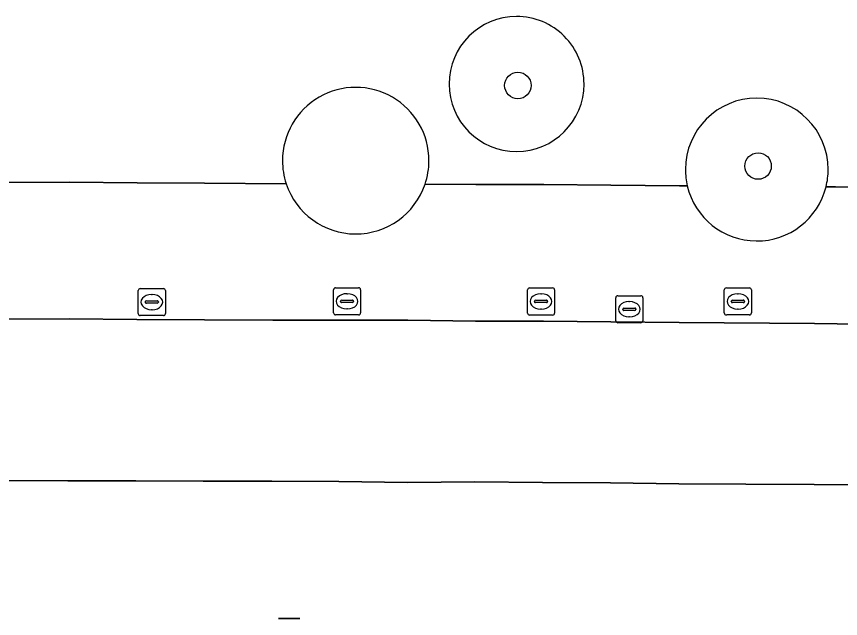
# Model space of a CAD drawing. Extents: x 161477 to 163040, y 383680 to 384871.
# Drawn here: x 162145.36 to 162175.76, y 384394.57 to 384416.76 of the extents above; entities that cross this region are included whole.
import ezdxf

# ---------------------------------------------------------------- set-up
doc = ezdxf.new("R2010")
doc.units = 0
for name, color, linetype in [('IMGEO_Boom', 7, 'Continuous'), ('IMGEO_Groenvoorziening', 7, 'Continuous'), ('IMGEO_Kolk', 7, 'Continuous'), ('IMGEO_Lichtmast', 7, 'Continuous'), ('IMGEO_Parkeervlak_open', 7, 'Continuous'), ('IMGEO_Rijbaan_lokaal_open', 7, 'Continuous'), ('IMGEO_Rioolput', 7, 'Continuous'), ('IMGEO_Voetpad_open', 7, 'Continuous')]:
    doc.layers.add(name, color=color, linetype=linetype)

msp = doc.modelspace()

# ---------------------------------------------------------------- linework, layer by layer
at = {"layer": 'IMGEO_Boom'}
for centre in [(162163.86, 384414.22), (162172.72, 384411.25)]:
    msp.add_circle(centre, 0.489, dxfattribs=at)
at = {"layer": 'IMGEO_Groenvoorziening'}
for centre, radius, start, end in [((162163.811, 384414.273), 2.489, 90, 0), ((162163.811, 384414.273), 2.489, 359.9991, 90.0009), ((162157.876, 384411.447), 2.702, 359.9954, 180.0046), ((162172.673, 384411.12), 2.634, 0.0109, 179.9891), ((162157.862, 384411.443), 2.688, 179.919, 198.3037), ((162157.823, 384411.456), 2.755, 341.3928, 359.8107), ((162172.73, 384411.129), 2.691, 180.1664, 193.0986), ((162172.61, 384411.128), 2.696, 346.1836, 359.8543), ((162157.876, 384411.447), 2.702, 198.2945, 341.2135), ((162172.673, 384411.12), 2.633, 193.1978, 346.0187)]:
    msp.add_arc(centre, radius, start, end, dxfattribs=at)
at = {"layer": 'IMGEO_Kolk'}
for p, q in [((162149.853, 384405.808), (162149.853, 384406.66)), ((162149.928, 384406.734), (162150.78, 384406.734)), ((162150.854, 384406.66), (162150.854, 384405.808)), ((162157.057, 384405.836), (162157.057, 384406.688)), ((162157.132, 384406.762), (162157.984, 384406.762)), ((162158.058, 384406.688), (162158.058, 384405.836)), ((162164.213, 384405.831), (162164.213, 384406.683)), ((162164.288, 384406.757), (162165.14, 384406.757)), ((162165.214, 384406.683), (162165.214, 384405.831)), ((162171.474, 384405.832), (162171.474, 384406.684)), ((162171.549, 384406.758), (162172.401, 384406.758)), ((162172.475, 384406.684), (162172.475, 384405.832)), ((162150.341, 384406.514), (162150.366, 384406.514)), ((162157.545, 384406.542), (162157.57, 384406.542)), ((162164.701, 384406.537), (162164.726, 384406.537)), ((162171.962, 384406.538), (162171.987, 384406.538)), ((162150.112, 384406.228), (162150.112, 384406.24)), ((162150.55, 384406.191), (162150.152, 384406.191)), ((162150.155, 384406.277), (162150.553, 384406.277)), ((162150.596, 384406.24), (162150.596, 384406.228)), ((162157.316, 384406.256), (162157.316, 384406.268)), ((162157.754, 384406.219), (162157.356, 384406.219)), ((162157.359, 384406.305), (162157.757, 384406.305)), ((162157.8, 384406.268), (162157.8, 384406.256)), ((162164.472, 384406.251), (162164.472, 384406.263)), ((162164.91, 384406.214), (162164.512, 384406.214)), ((162164.515, 384406.3), (162164.913, 384406.3)), ((162164.956, 384406.263), (162164.956, 384406.251)), ((162171.733, 384406.252), (162171.733, 384406.264)), ((162172.171, 384406.215), (162171.773, 384406.215)), ((162171.776, 384406.301), (162172.174, 384406.301)), ((162172.217, 384406.264), (162172.217, 384406.252)), ((162150.78, 384405.734), (162149.928, 384405.734)), ((162150.364, 384405.954), (162150.339, 384405.954)), ((162157.984, 384405.762), (162157.132, 384405.762)), ((162157.568, 384405.982), (162157.543, 384405.982)), ((162165.14, 384405.757), (162164.288, 384405.757)), ((162164.724, 384405.977), (162164.699, 384405.977)), ((162172.401, 384405.758), (162171.549, 384405.758)), ((162171.985, 384405.978), (162171.96, 384405.978))]:
    msp.add_line(p, q, dxfattribs=at)
for points in [[(162149.853, 384405.808), (162149.853, 384406.66)], [(162149.928, 384406.734), (162150.78, 384406.734)], [(162150.854, 384406.66), (162150.854, 384405.808)], [(162157.057, 384405.836), (162157.057, 384406.688)], [(162157.132, 384406.762), (162157.984, 384406.762)], [(162158.058, 384406.688), (162158.058, 384405.836)], [(162164.213, 384405.831), (162164.213, 384406.683)], [(162164.288, 384406.757), (162165.14, 384406.757)], [(162165.214, 384406.683), (162165.214, 384405.831)], [(162171.474, 384405.832), (162171.474, 384406.684)], [(162171.549, 384406.758), (162172.401, 384406.758)], [(162172.475, 384406.684), (162172.475, 384405.832)], [(162150.78, 384405.734), (162149.928, 384405.734)], [(162157.984, 384405.762), (162157.132, 384405.762)], [(162165.14, 384405.757), (162164.288, 384405.757)], [(162172.401, 384405.758), (162171.549, 384405.758)]]:
    msp.add_lwpolyline(points, dxfattribs=at)
for centre, radius, start, end in [((162149.93, 384406.658), 0.0765, 91.552, 178.448), ((162149.93, 384406.658), 0.0765, 91.552, 178.448), ((162150.778, 384406.658), 0.0765, 1.552, 88.448), ((162150.778, 384406.658), 0.0765, 1.552, 88.448), ((162157.134, 384406.686), 0.0765, 91.552, 178.448), ((162157.134, 384406.686), 0.0765, 91.552, 178.448), ((162157.982, 384406.686), 0.0765, 1.552, 88.448), ((162157.982, 384406.686), 0.0765, 1.552, 88.448), ((162164.29, 384406.681), 0.0765, 91.552, 178.448), ((162164.29, 384406.681), 0.0765, 91.552, 178.448), ((162165.138, 384406.681), 0.0765, 1.552, 88.448), ((162165.138, 384406.681), 0.0765, 1.552, 88.448), ((162171.551, 384406.682), 0.0765, 91.552, 178.448), ((162171.551, 384406.682), 0.0765, 91.552, 178.448), ((162172.399, 384406.682), 0.0765, 1.552, 88.448), ((162172.399, 384406.682), 0.0765, 1.552, 88.448), ((162150.152, 384406.237), 0.0403, 85.8775, 175.7526), ((162150.149, 384406.227), 0.0366, 178.938, 274.7102), ((162150.553, 384406.234), 0.043, 264.8664, 352.4533), ((162150.557, 384406.239), 0.0386, 1.7309, 96.639), ((162157.356, 384406.265), 0.0403, 85.8775, 175.7526), ((162157.353, 384406.255), 0.0366, 178.938, 274.7102), ((162157.757, 384406.262), 0.043, 264.8664, 352.4533), ((162157.761, 384406.267), 0.0386, 1.7309, 96.639), ((162164.512, 384406.26), 0.0403, 85.8775, 175.7526), ((162164.509, 384406.25), 0.0366, 178.938, 274.7102), ((162164.913, 384406.257), 0.043, 264.8664, 352.4533), ((162164.917, 384406.262), 0.0386, 1.7309, 96.639), ((162171.773, 384406.261), 0.0403, 85.8775, 175.7526), ((162171.77, 384406.251), 0.0366, 178.938, 274.7102), ((162172.174, 384406.258), 0.043, 264.8664, 352.4533), ((162172.178, 384406.263), 0.0386, 1.7309, 96.639), ((162149.93, 384405.81), 0.0765, 181.552, 268.448), ((162149.93, 384405.81), 0.0765, 181.552, 268.448), ((162150.778, 384405.81), 0.0765, 271.552, 358.448), ((162150.778, 384405.81), 0.0765, 271.552, 358.448), ((162157.134, 384405.838), 0.0765, 181.552, 268.448), ((162157.134, 384405.838), 0.0765, 181.552, 268.448), ((162157.982, 384405.838), 0.0765, 271.552, 358.448), ((162157.982, 384405.838), 0.0765, 271.552, 358.448), ((162164.29, 384405.833), 0.0765, 181.552, 268.448), ((162164.29, 384405.833), 0.0765, 181.552, 268.448), ((162165.138, 384405.833), 0.0765, 271.552, 358.448), ((162165.138, 384405.833), 0.0765, 271.552, 358.448), ((162171.551, 384405.834), 0.0765, 181.552, 268.448), ((162171.551, 384405.834), 0.0765, 181.552, 268.448), ((162172.399, 384405.834), 0.0765, 271.552, 358.448), ((162172.399, 384405.834), 0.0765, 271.552, 358.448)]:
    msp.add_arc(centre, radius, start, end, dxfattribs=at)
for centre, major_axis, ratio, start_param, end_param in [((162150.34, 384406.234), (-0.387, 0.002), 0.722429, 4.712389, 7.853982), ((162150.365, 384406.234), (-0.39, 0.002), 0.717154, 1.570796, 4.712389), ((162157.544, 384406.262), (-0.387, 0.002), 0.722429, 4.712389, 7.853982), ((162157.569, 384406.262), (-0.39, 0.002), 0.717154, 1.570796, 4.712389), ((162164.7, 384406.257), (-0.387, 0.002), 0.722429, 4.712389, 7.853982), ((162164.725, 384406.257), (-0.39, 0.002), 0.717154, 1.570796, 4.712389), ((162171.961, 384406.258), (-0.387, 0.002), 0.722429, 4.712389, 7.853982), ((162171.986, 384406.258), (-0.39, 0.002), 0.717154, 1.570796, 4.712389)]:
    msp.add_ellipse(centre, major_axis=major_axis, ratio=ratio, start_param=start_param, end_param=end_param, dxfattribs=at)
at = {"layer": 'IMGEO_Lichtmast'}
for p, q in [((162155.025, 384394.57), (162155.815, 384394.57)), ((162155.815, 384394.57), (162155.025, 384394.57))]:
    msp.add_line(p, q, dxfattribs=at)
at = {"layer": 'IMGEO_Parkeervlak_open'}
for points in [[(162134.966, 384410.699), (162134.852, 384410.704), (162132.286, 384410.695), (162129.771, 384410.733), (162129.767, 384405.655), (162132.278, 384405.656), (162134.843, 384405.665), (162137.315, 384405.632), (162139.776, 384405.649), (162142.3, 384405.626), (162144.815, 384405.606), (162147.306, 384405.614), (162149.801, 384405.589), (162152.292, 384405.575), (162154.821, 384405.562), (162159.797, 384405.566), (162162.301, 384405.533), (162164.803, 384405.527), (162167.285, 384405.506), (162169.808, 384405.483), (162174.802, 384405.441), (162177.319, 384405.404)], [(162155.31, 384410.599), (162152.3, 384410.614), (162149.809, 384410.628), (162147.314, 384410.653), (162144.824, 384410.645), (162142.309, 384410.665), (162139.785, 384410.688), (162137.324, 384410.672), (162135.856, 384410.662)], [(162170.109, 384410.519), (162169.816, 384410.522), (162167.293, 384410.546), (162164.811, 384410.567), (162162.31, 384410.572), (162160.434, 384410.577)], [(162177.34, 384410.463), (162175.578, 384410.481), (162175.228, 384410.484)], [(162177.261, 384399.498), (162174.793, 384399.515), (162172.274, 384399.523), (162169.794, 384399.54), (162167.279, 384399.567), (162164.768, 384399.579), (162162.275, 384399.602), (162159.789, 384399.579), (162157.251, 384399.614), (162154.777, 384399.634), (162152.242, 384399.629), (162149.766, 384399.642), (162147.251, 384399.642), (162144.782, 384399.654)]]:
    msp.add_lwpolyline(points, dxfattribs=at)
for centre, radius, start, end in [((162157.876, 384411.447), 2.702, 198.2945, 341.2135), ((162172.673, 384411.12), 2.633, 193.1978, 346.0187)]:
    msp.add_arc(centre, radius, start, end, dxfattribs=at)
at = {"layer": 'IMGEO_Rijbaan_lokaal_open'}
for points in [[(162177.319, 384405.404), (162174.802, 384405.441), (162169.808, 384405.483), (162167.285, 384405.506), (162164.803, 384405.527), (162162.301, 384405.533), (162159.797, 384405.566), (162154.821, 384405.562), (162152.292, 384405.575), (162149.801, 384405.589), (162147.306, 384405.614), (162144.815, 384405.606)], [(162144.782, 384399.654), (162147.251, 384399.642), (162149.766, 384399.642), (162152.242, 384399.629), (162154.777, 384399.634), (162157.251, 384399.614), (162159.789, 384399.579), (162162.275, 384399.602), (162164.768, 384399.579), (162167.279, 384399.567), (162169.794, 384399.54), (162172.274, 384399.523), (162174.793, 384399.515), (162177.261, 384399.498)]]:
    msp.add_lwpolyline(points, dxfattribs=at)
at = {"layer": 'IMGEO_Rioolput'}
for p, q in [((162167.469, 384405.544), (162167.469, 384406.396)), ((162167.544, 384406.47), (162168.396, 384406.47)), ((162168.47, 384406.396), (162168.47, 384405.544)), ((162167.957, 384406.25), (162167.982, 384406.25)), ((162167.728, 384405.964), (162167.728, 384405.976)), ((162168.166, 384405.927), (162167.768, 384405.927)), ((162167.771, 384406.013), (162168.169, 384406.013)), ((162168.212, 384405.976), (162168.212, 384405.964)), ((162168.396, 384405.47), (162167.544, 384405.47)), ((162167.98, 384405.69), (162167.955, 384405.69))]:
    msp.add_line(p, q, dxfattribs=at)
for points in [[(162167.469, 384405.544), (162167.469, 384406.396)], [(162167.544, 384406.47), (162168.396, 384406.47)], [(162168.47, 384406.396), (162168.47, 384405.544)], [(162168.396, 384405.47), (162167.544, 384405.47)]]:
    msp.add_lwpolyline(points, dxfattribs=at)
for centre, radius, start, end in [((162167.546, 384406.394), 0.0765, 91.552, 178.448), ((162167.546, 384406.394), 0.0765, 91.552, 178.448), ((162168.394, 384406.394), 0.0765, 1.552, 88.448), ((162168.394, 384406.394), 0.0765, 1.552, 88.448), ((162167.768, 384405.973), 0.0403, 85.8775, 175.7526), ((162167.765, 384405.963), 0.0366, 178.938, 274.7102), ((162168.169, 384405.97), 0.043, 264.8664, 352.4533), ((162168.173, 384405.975), 0.0386, 1.7309, 96.639), ((162167.546, 384405.546), 0.0765, 181.552, 268.448), ((162167.546, 384405.546), 0.0765, 181.552, 268.448), ((162168.394, 384405.546), 0.0765, 271.552, 358.448), ((162168.394, 384405.546), 0.0765, 271.552, 358.448)]:
    msp.add_arc(centre, radius, start, end, dxfattribs=at)
for centre, major_axis, ratio, start_param, end_param in [((162167.956, 384405.97), (-0.387, 0.002), 0.722429, 4.712389, 7.853982), ((162167.981, 384405.97), (-0.39, 0.002), 0.717154, 1.570796, 4.712389)]:
    msp.add_ellipse(centre, major_axis=major_axis, ratio=ratio, start_param=start_param, end_param=end_param, dxfattribs=at)
at = {"layer": 'IMGEO_Voetpad_open'}
for points in [[(162135.856, 384410.662), (162137.324, 384410.672), (162139.785, 384410.688), (162142.309, 384410.665), (162144.824, 384410.645), (162147.314, 384410.653), (162149.809, 384410.628), (162152.3, 384410.614), (162155.31, 384410.599)], [(162160.434, 384410.577), (162162.31, 384410.572), (162164.811, 384410.567), (162167.293, 384410.546), (162169.816, 384410.522), (162170.109, 384410.519)], [(162175.228, 384410.484), (162175.578, 384410.481), (162177.34, 384410.463)]]:
    msp.add_lwpolyline(points, dxfattribs=at)
for centre, radius, start, end in [((162163.811, 384414.273), 2.489, 90, 0), ((162163.811, 384414.273), 2.489, 359.9991, 90.0009), ((162157.876, 384411.447), 2.702, 359.9954, 180.0046), ((162172.673, 384411.12), 2.634, 0.0109, 179.9891), ((162157.862, 384411.443), 2.688, 179.919, 198.3037), ((162157.823, 384411.456), 2.755, 341.3928, 359.8107), ((162172.73, 384411.129), 2.691, 180.1664, 193.0986), ((162172.61, 384411.128), 2.696, 346.1836, 359.8543)]:
    msp.add_arc(centre, radius, start, end, dxfattribs=at)

doc.saveas('drawing.dxf')
